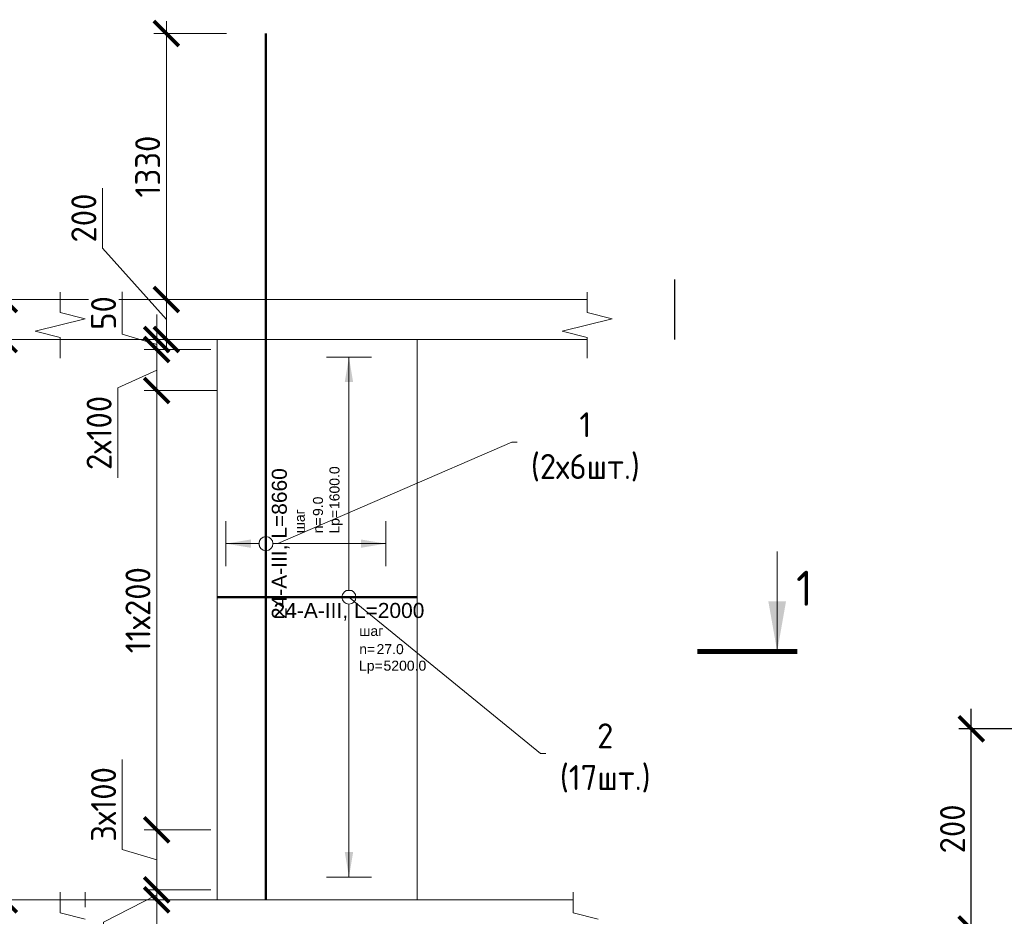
# Model space of a CAD drawing. Header units: millimetres. Extents: x 369815 to 1481759, y -423071 to -27917.
# Tile 290 of 380: x 686936 to 696784, y -192913 to -183950. Entities that reach past the tile are written whole.
import ezdxf
from ezdxf import colors
from ezdxf.entities.mleader import LeaderData, LeaderLine
from ezdxf.enums import TextEntityAlignment as Align
from ezdxf.math import Vec2, Vec3

# ---------------------------------------------------------------- set-up
doc = ezdxf.new("R2010")
doc.units = ezdxf.units.MM
doc.set_wipeout_variables(frame=1)
doc.linetypes.add('01 Штриховая _4 мм_', pattern=[6, 3.5, -2.5])
for name, color, linetype, lineweight in [('AF_Perekritie', 90, 'Continuous', 18), ('AF_Stena', 90, 'Continuous', 18), ('KR_Fundament', 253, 'Continuous', 18), ('АрмСтер', 2, 'Continuous', 50), ('Выноски', 20, 'Continuous', 20), ('подоснова', 151, 'Continuous', 5), ('РАЗМЕРЫ', 1, 'Continuous', 9)]:
    doc.layers.add(name, color=color, linetype=linetype, lineweight=lineweight)
doc.layers.add('АрмСтер_атрибуты', color=2, linetype='Continuous', lineweight=0, plot=False)
doc.styles.add('GOST-2.304_Type-B', font='GOST_Common.ttf')
doc.styles.get("Standard").update_dxf_attribs({"font": 'arial.ttf'})
doc.styles.add('Аннотативный', font='arial.ttf')
doc.dimstyles.new('мой 25', dxfattribs={"dimscale": 100, "dimtxt": 2.5, "dimasz": 2.5, "dimexe": 1.25, "dimexo": 0.625, "dimtad": 1, "dimdec": 0, "dimlfac": 0.5, "dimtxsty": 'GOST-2.304_Type-B', "dimblk": 'ARCHTICK', "dimcen": 2.5, "dimdle": 1.25, "dimaunit": 1, "dimadec": 1, "dimazin": 2, "dimtfac": 1, "dimtdec": 0, "dimtmove": 1, "dimatfit": 3, "dimfxl": 6, "dimfxlon": 1, "dimtfill": 1, "dimlwd": -1, "dimlwe": -1, "dimarcsym": 0})
doc.dimstyles.new('СПДС', dxfattribs={"dimscale": 100, "dimtxt": 2.5, "dimasz": 2.5, "dimexe": 1.25, "dimexo": 0, "dimtad": 1, "dimdec": 0, "dimtxsty": 'GOST-2.304_Type-B', "dimblk": 'ARCHTICK', "dimcen": 2.5, "dimdle": 2, "dimadec": 0, "dimazin": 2, "dimtfac": 0.75, "dimtdec": 0, "dimtmove": 1, "dimatfit": 3, "dimfxl": 1, "dimtolj": 1, "dimarcsym": 1})

# ---------------------------------------------------------------- blocks, each defined once
blk = doc.blocks.new('_None')
blk = doc.blocks.new('_ArchTick')
at = {"color": 0, "linetype": 'ByBlock', "const_width": 0.15}
blk.add_lwpolyline([(-0.5, -0.5), (0.5, 0.5)], dxfattribs=at)
blk = doc.blocks.new('*D587')
at = {"layer": 'DEFPOINTS', "color": 0, "transparency": 16777216}
for p in [(688404, -186747.7), (688872.6, -186747.7), (688872.6, -187147.7)]:
    blk.add_point(p, dxfattribs=at)
at = {"layer": 'РАЗМЕРЫ', "color": 0, "linetype": 'Continuous', "transparency": 16777216}
for p, q in [((687765.4, -186232.9), (687765.4, -185632.9)), ((688404, -186947.7), (687765.4, -186232.9)), ((688404, -187272.7), (688404, -186622.7)), ((688810.1, -186747.7), (688279, -186747.7)), ((688810.1, -187147.7), (688279, -187147.7))]:
    blk.add_line(p, q, dxfattribs=at)
at = {"layer": 'РАЗМЕРЫ', "color": 0, "transparency": 16777216, "xscale": 250, "yscale": 250, "zscale": 250}
for p, rotation in [((688404, -186747.7), 90), ((688404, -187147.7), 270)]:
    blk.add_blockref('_ArchTick', p, dxfattribs=dict(at, rotation=rotation))
at = {"layer": 'РАЗМЕРЫ', "color": 0, "transparency": 16777216, "insert": (687577.9, -185932.9), "char_height": 250, "attachment_point": 5, "rotation": 90, "style": 'GOST-2.304_Type-B', "bg_fill": 3, "box_fill_scale": 1.1, "bg_fill_color": 256, "bg_fill_true_color": 13158600, "bg_fill_transparency": 0}
blk.add_mtext('200', dxfattribs=at)
blk = doc.blocks.new('*D552')
at = {"layer": 'DEFPOINTS', "color": 0, "transparency": 16777216}
for p in [(688404, -184088.3), (689399.5, -184088.3), (688872.6, -186747.7)]:
    blk.add_point(p, dxfattribs=at)
at = {"layer": 'РАЗМЕРЫ', "color": 0, "linetype": 'Continuous', "transparency": 16777216}
for p, q in [((688404, -186872.7), (688404, -183963.3)), ((689004, -184088.3), (688279, -184088.3)), ((688810.1, -186747.7), (688279, -186747.7))]:
    blk.add_line(p, q, dxfattribs=at)
at = {"layer": 'РАЗМЕРЫ', "color": 0, "transparency": 16777216, "xscale": 250, "yscale": 250, "zscale": 250}
for p, rotation in [((688404, -184088.3), 90), ((688404, -186747.7), 270)]:
    blk.add_blockref('_ArchTick', p, dxfattribs=dict(at, rotation=rotation))
at = {"layer": 'РАЗМЕРЫ', "color": 0, "transparency": 16777216, "insert": (688216.5, -185418), "char_height": 250, "attachment_point": 5, "rotation": 90, "style": 'GOST-2.304_Type-B', "bg_fill": 3, "box_fill_scale": 1.1, "bg_fill_color": 256, "bg_fill_true_color": 13158600, "bg_fill_transparency": 0}
blk.add_mtext('1330', dxfattribs=at)
blk = doc.blocks.new('*U129')
at = {"layer": 'РАЗМЕРЫ'}
for p, q in [((112.5, 1200), (-112.5, 1200)), ((112.5, -1400), (-112.5, -1400))]:
    blk.add_line(p, q, dxfattribs=at)
at = {"layer": 'РАЗМЕРЫ', "ltscale": 15}
blk.add_line((0, -1400), (0, 1200), dxfattribs=at)
at = {"layer": 'РАЗМЕРЫ'}
for points in [[(0, 1200), (20.9, 1074.8), (-20.9, 1074.8)], [(0, -1400), (20.9, -1274.8), (-20.9, -1274.8)]]:
    blk.add_solid(points, dxfattribs=at)
at = {"layer": 'АрмСтер_атрибуты', "color": 215, "ltscale": 15, "style": 'Аннотативный'}
for s, p in [('шаг', (51.4, -194.2)), ('n=', (51.4, -285.1)), ('Lр=', (50.2, -367.8))]:
    blk.add_text(s, height=50, dxfattribs=at).set_placement(p)
at = {"layer": 'АрмСтер_атрибуты', "style": 'Аннотативный', "flags": 8}
blk.add_attdef('ПОЗ', (110, 29.6), '', height=75, dxfattribs=at)
at = {"layer": 'АрмСтер_атрибуты', "flags": 9}
for tag, p in [('МАССА', (-1033.5, -10.5)), ('ОБОЗНАЧЕНИЕ', (-1033.5, -124.4))]:
    blk.add_attdef(tag, p, '', height=75, dxfattribs=at)
at = {"layer": 'АрмСтер_атрибуты', "color": 215, "style": 'Аннотативный'}
for tag, p, flags in [('ШАГ', (190.9, -194.2), 10), ('КОЛ', (138, -285.1), 8), ('ШИРИНА', (172.9, -367.8), 8)]:
    blk.add_attdef(tag, p, '', height=50, dxfattribs=dict(at, flags=flags))
at = {"linetype": 'Continuous', "lineweight": 0}
blk.add_wipeout([(35, 0), (28.3, 20.6), (10.8, 33.3), (-10.8, 33.3), (-28.3, 20.6), (-35, 0), (-28.3, -20.6), (-10.8, -33.3), (10.8, -33.3), (28.3, -20.6)], dxfattribs=at)
at = {"color": 0, "linetype": 'ByBlock', "lineweight": -2, "ltscale": 100}
blk.add_line((-657.5, 0), (342.5, 0), dxfattribs=at)
at = {"layer": 'РАЗМЕРЫ'}
blk.add_circle((0, 0), 35, dxfattribs=at)
at = {"layer": 'АрмСтер_атрибуты', "style": 'Аннотативный', "flags": 8}
blk.add_attdef('НАИМЕНОВАНИЕ', text='', height=75, dxfattribs=at).set_placement((0, -29.3), align=Align.TOP_CENTER)
blk = doc.blocks.new('*U643')
at = {"layer": 'РАЗМЕРЫ'}
for p, q in [((112.5, 200), (-112.5, 200)), ((112.5, -600), (-112.5, -600))]:
    blk.add_line(p, q, dxfattribs=at)
at = {"layer": 'РАЗМЕРЫ', "ltscale": 15}
blk.add_line((0, -600), (0, 200), dxfattribs=at)
at = {"layer": 'РАЗМЕРЫ'}
for points in [[(0, 200), (20.9, 74.8), (-20.9, 74.8)], [(0, -600), (20.9, -474.8), (-20.9, -474.8)]]:
    blk.add_solid(points, dxfattribs=at)
at = {"layer": 'АрмСтер_атрибуты', "color": 215, "ltscale": 15, "style": 'Аннотативный'}
for s, p in [('шаг', (51.4, -194.2)), ('n=', (51.4, -285.1)), ('Lр=', (50.2, -367.8))]:
    blk.add_text(s, height=50, dxfattribs=at).set_placement(p)
at = {"layer": 'АрмСтер_атрибуты', "style": 'Аннотативный', "flags": 8}
blk.add_attdef('ПОЗ', (110, 29.6), '', height=75, dxfattribs=at)
at = {"layer": 'АрмСтер_атрибуты', "flags": 9}
for tag, p in [('МАССА', (-2096, -10.5)), ('ОБОЗНАЧЕНИЕ', (-2096, -124.4))]:
    blk.add_attdef(tag, p, '', height=75, dxfattribs=at)
at = {"layer": 'АрмСтер_атрибуты', "color": 215, "style": 'Аннотативный'}
for tag, p, flags in [('ШАГ', (190.9, -194.2), 10), ('КОЛ', (138, -285.1), 8), ('ШИРИНА', (172.9, -367.8), 8)]:
    blk.add_attdef(tag, p, '', height=50, dxfattribs=dict(at, flags=flags))
at = {"linetype": 'Continuous', "lineweight": 0}
blk.add_wipeout([(35, 0), (28.3, 20.6), (10.8, 33.3), (-10.8, 33.3), (-28.3, 20.6), (-35, 0), (-28.3, -20.6), (-10.8, -33.3), (10.8, -33.3), (28.3, -20.6)], dxfattribs=at)
at = {"color": 0, "linetype": 'ByBlock', "lineweight": -2, "ltscale": 100}
blk.add_line((-1780, 0), (2550, 0), dxfattribs=at)
at = {"layer": 'РАЗМЕРЫ'}
blk.add_circle((0, 0), 35, dxfattribs=at)
at = {"layer": 'АрмСтер_атрибуты', "style": 'Аннотативный', "flags": 8}
blk.add_attdef('НАИМЕНОВАНИЕ', text='', height=75, dxfattribs=at).set_placement((0, -29.3), align=Align.TOP_CENTER)
blk = doc.blocks.new('*D557')
at = {"layer": 'DEFPOINTS', "color": 0, "transparency": 16777216}
for p in [(687701.1, -186747.7), (686782.1, -187147.7), (687701.1, -187147.7)]:
    blk.add_point(p, dxfattribs=at)
at = {"layer": 'РАЗМЕРЫ', "color": 0, "linetype": 'Continuous', "transparency": 16777216}
for p, q in [((686438.4, -186844.6), (686438.4, -186244.6)), ((686782.1, -186622.7), (686782.1, -187272.7)), ((687382.1, -186747.7), (686657.1, -186747.7)), ((686782.1, -186947.7), (686438.4, -186844.6)), ((687382.1, -187147.7), (686657.1, -187147.7))]:
    blk.add_line(p, q, dxfattribs=at)
at = {"layer": 'РАЗМЕРЫ', "color": 0, "transparency": 16777216, "xscale": 250, "yscale": 250, "zscale": 250}
for p, rotation in [((686782.1, -186747.7), 90), ((686782.1, -187147.7), 270)]:
    blk.add_blockref('_ArchTick', p, dxfattribs=dict(at, rotation=rotation))
at = {"layer": 'РАЗМЕРЫ', "color": 0, "transparency": 16777216, "insert": (686250.9, -186544.6), "char_height": 250, "attachment_point": 5, "rotation": 90, "style": 'GOST-2.304_Type-B', "bg_fill": 3, "box_fill_scale": 1.1, "bg_fill_color": 256, "bg_fill_true_color": 13158600, "bg_fill_transparency": 0}
blk.add_mtext('200', dxfattribs=at)
blk = doc.blocks.new('*D588')
at = {"layer": 'DEFPOINTS', "color": 0, "transparency": 16777216}
for p in [(687701.1, -187147.7), (686782.1, -192747.7), (688235.5, -192747.7)]:
    blk.add_point(p, dxfattribs=at)
at = {"layer": 'РАЗМЕРЫ', "color": 0, "linetype": 'Continuous', "transparency": 16777216}
for p, q in [((686782.1, -187022.7), (686782.1, -192872.7)), ((687382.1, -187147.7), (686657.1, -187147.7)), ((687382.1, -192747.7), (686657.1, -192747.7))]:
    blk.add_line(p, q, dxfattribs=at)
at = {"layer": 'РАЗМЕРЫ', "color": 0, "transparency": 16777216, "xscale": 250, "yscale": 250, "zscale": 250}
for p, rotation in [((686782.1, -187147.7), 90), ((686782.1, -192747.7), 270)]:
    blk.add_blockref('_ArchTick', p, dxfattribs=dict(at, rotation=rotation))
at = {"layer": 'РАЗМЕРЫ', "color": 0, "transparency": 16777216, "insert": (686594.6, -189947.7), "char_height": 250, "attachment_point": 5, "rotation": 90, "style": 'GOST-2.304_Type-B', "bg_fill": 3, "box_fill_scale": 1.1, "bg_fill_color": 256, "bg_fill_true_color": 13158600, "bg_fill_transparency": 0}
blk.add_mtext('2800', dxfattribs=at)
blk = doc.blocks.new('*D644')
at = {"layer": 'DEFPOINTS', "color": 0, "transparency": 16777216}
for p in [(688306.7, -187147.7), (688544.5, -187147.7), (688911.4, -187247.8)]:
    blk.add_point(p, dxfattribs=at)
at = {"layer": 'РАЗМЕРЫ', "color": 0, "linetype": 'Continuous', "transparency": 16777216}
for p, q in [((687962.9, -187094.6), (687962.9, -186669.6)), ((688306.7, -187147.7), (688306.7, -186897.7)), ((688306.7, -187197.8), (687962.9, -187094.6)), ((688482, -187147.7), (688181.7, -187147.7)), ((688306.7, -187247.8), (688306.7, -187147.7)), ((688306.7, -187247.8), (688306.7, -187147.7)), ((688848.9, -187247.8), (688181.7, -187247.8)), ((688306.7, -187247.8), (688306.7, -187497.8))]:
    blk.add_line(p, q, dxfattribs=at)
at = {"layer": 'РАЗМЕРЫ', "color": 0, "transparency": 16777216, "xscale": 250, "yscale": 250, "zscale": 250}
for p, rotation in [((688306.7, -187147.7), 270), ((688306.7, -187247.8), 90)]:
    blk.add_blockref('_ArchTick', p, dxfattribs=dict(at, rotation=rotation))
at = {"layer": 'РАЗМЕРЫ', "color": 0, "transparency": 16777216, "insert": (687775.4, -186882.1), "char_height": 250, "attachment_point": 5, "rotation": 90, "style": 'GOST-2.304_Type-B', "bg_fill": 3, "box_fill_scale": 1.1, "bg_fill_color": 256, "bg_fill_true_color": 13158600, "bg_fill_transparency": 0}
blk.add_mtext('50', dxfattribs=at)
blk = doc.blocks.new('*D824')
at = {"layer": 'DEFPOINTS', "color": 0, "transparency": 16777216}
for p in [(688306.7, -192647.8), (688911.4, -192647.8), (688911.4, -192747.7)]:
    blk.add_point(p, dxfattribs=at)
at = {"layer": 'РАЗМЕРЫ', "color": 0, "linetype": 'Continuous', "transparency": 16777216}
for p, q in [((688306.7, -192647.8), (688306.7, -192397.8)), ((688306.7, -192697.8), (687775.4, -192971.1)), ((688848.9, -192647.8), (688181.7, -192647.8)), ((688306.7, -192747.7), (688306.7, -192647.8)), ((688306.7, -192747.7), (688306.7, -192647.8)), ((688848.9, -192747.7), (688181.7, -192747.7)), ((688306.7, -192747.7), (688306.7, -192997.7)), ((687775.4, -192971.1), (687775.4, -193396.1))]:
    blk.add_line(p, q, dxfattribs=at)
at = {"layer": 'РАЗМЕРЫ', "color": 0, "transparency": 16777216, "xscale": 250, "yscale": 250, "zscale": 250}
for p, rotation in [((688306.7, -192647.8), 270), ((688306.7, -192747.7), 90)]:
    blk.add_blockref('_ArchTick', p, dxfattribs=dict(at, rotation=rotation))
at = {"layer": 'РАЗМЕРЫ', "color": 0, "transparency": 16777216, "insert": (687587.9, -193183.6), "char_height": 250, "attachment_point": 5, "rotation": 90, "style": 'GOST-2.304_Type-B', "bg_fill": 3, "box_fill_scale": 1.1, "bg_fill_color": 256, "bg_fill_true_color": 13158600, "bg_fill_transparency": 0}
blk.add_mtext('50', dxfattribs=at)
blk = doc.blocks.new('*D825')
at = {"layer": 'DEFPOINTS', "color": 0, "transparency": 16777216}
for p in [(688911.4, -187247.8), (688306.7, -187657.7), (688599, -187657.7)]:
    blk.add_point(p, dxfattribs=at)
at = {"layer": 'РАЗМЕРЫ', "color": 0, "linetype": 'Continuous', "transparency": 16777216}
for p, q in [((688306.7, -187122.8), (688306.7, -187782.7)), ((688848.9, -187247.8), (688181.7, -187247.8)), ((688306.7, -187452.8), (687918.2, -187631.1)), ((687918.2, -187631.1), (687918.2, -188531.1)), ((688536.5, -187657.7), (688181.7, -187657.7))]:
    blk.add_line(p, q, dxfattribs=at)
at = {"layer": 'РАЗМЕРЫ', "color": 0, "transparency": 16777216, "xscale": 250, "yscale": 250, "zscale": 250}
for p, rotation in [((688306.7, -187247.8), 90), ((688306.7, -187657.7), 270)]:
    blk.add_blockref('_ArchTick', p, dxfattribs=dict(at, rotation=rotation))
at = {"layer": 'РАЗМЕРЫ', "color": 0, "transparency": 16777216, "insert": (687730.7, -188081.1), "char_height": 250, "attachment_point": 5, "rotation": 90, "style": 'GOST-2.304_Type-B', "bg_fill": 3, "box_fill_scale": 1.1, "bg_fill_color": 256, "bg_fill_true_color": 13158600, "bg_fill_transparency": 0}
blk.add_mtext('2х100', dxfattribs=at)
blk = doc.blocks.new('*D1990')
at = {"layer": 'DEFPOINTS', "color": 0, "transparency": 16777216}
for p in [(696454, -191039.6), (700702.3, -191039.6, -3100), (700702.3, -193039.6, -3100)]:
    blk.add_point(p, dxfattribs=at)
at = {"layer": 'РАЗМЕРЫ', "color": 0, "lineweight": -2, "transparency": 16777216}
for p, q in [((696454, -193239.6), (696454, -190839.6)), ((700702.3, -191039.6), (696329, -191039.6)), ((700702.3, -193039.6), (696329, -193039.6))]:
    blk.add_line(p, q, dxfattribs=at)
at = {"layer": 'РАЗМЕРЫ', "color": 0, "lineweight": -2, "transparency": 16777216, "xscale": 250, "yscale": 250, "zscale": 250}
for p, rotation in [((696454, -191039.6), 90), ((696454, -193039.6), 270)]:
    blk.add_blockref('_ArchTick', p, dxfattribs=dict(at, rotation=rotation))
at = {"layer": 'РАЗМЕРЫ', "color": 0, "transparency": 16777216, "insert": (696266.5, -192039.6), "char_height": 250, "attachment_point": 5, "rotation": 90, "style": 'GOST-2.304_Type-B'}
blk.add_mtext('\\A1;200', dxfattribs=at)
blk = doc.blocks.new('*D2377')
at = {"layer": 'DEFPOINTS', "color": 0, "transparency": 16777216}
for p in [(688306.7, -192047.8), (688911.4, -192047.8), (688812.4, -192647.8)]:
    blk.add_point(p, dxfattribs=at)
at = {"layer": 'РАЗМЕРЫ', "color": 0, "linetype": 'Continuous', "transparency": 16777216}
for p, q in [((687962.9, -192244.7), (687962.9, -191344.7)), ((688306.7, -192772.8), (688306.7, -191922.8)), ((688848.9, -192047.8), (688181.7, -192047.8)), ((688306.7, -192347.8), (687962.9, -192244.7)), ((688749.9, -192647.8), (688181.7, -192647.8))]:
    blk.add_line(p, q, dxfattribs=at)
at = {"layer": 'РАЗМЕРЫ', "color": 0, "transparency": 16777216, "xscale": 250, "yscale": 250, "zscale": 250}
for p, rotation in [((688306.7, -192047.8), 90), ((688306.7, -192647.8), 270)]:
    blk.add_blockref('_ArchTick', p, dxfattribs=dict(at, rotation=rotation))
at = {"layer": 'РАЗМЕРЫ', "color": 0, "transparency": 16777216, "insert": (687775.4, -191794.7), "char_height": 250, "attachment_point": 5, "rotation": 90, "style": 'GOST-2.304_Type-B', "bg_fill": 3, "box_fill_scale": 1.1, "bg_fill_color": 256, "bg_fill_true_color": 13158600, "bg_fill_transparency": 0}
blk.add_mtext('3х100', dxfattribs=at)
blk = doc.blocks.new('*D2378')
at = {"layer": 'DEFPOINTS', "color": 0, "transparency": 16777216}
for p in [(688306.7, -187657.7), (688971.4, -187657.7), (688880.8, -192047.8)]:
    blk.add_point(p, dxfattribs=at)
at = {"layer": 'РАЗМЕРЫ', "color": 0, "linetype": 'Continuous', "transparency": 16777216}
for p, q in [((688306.7, -192172.8), (688306.7, -187532.7)), ((688906.7, -187657.7), (688181.7, -187657.7)), ((688818.3, -192047.8), (688181.7, -192047.8))]:
    blk.add_line(p, q, dxfattribs=at)
at = {"layer": 'РАЗМЕРЫ', "color": 0, "transparency": 16777216, "xscale": 250, "yscale": 250, "zscale": 250}
for p, rotation in [((688306.7, -187657.7), 90), ((688306.7, -192047.8), 270)]:
    blk.add_blockref('_ArchTick', p, dxfattribs=dict(at, rotation=rotation))
at = {"layer": 'РАЗМЕРЫ', "color": 0, "transparency": 16777216, "insert": (688119.2, -189852.8), "char_height": 250, "attachment_point": 5, "rotation": 90, "style": 'GOST-2.304_Type-B', "bg_fill": 3, "box_fill_scale": 1.1, "bg_fill_color": 256, "bg_fill_true_color": 13158600, "bg_fill_transparency": 0}
blk.add_mtext('11х200', dxfattribs=at)

msp = doc.modelspace()

# ---------------------------------------------------------------- hatches: boundary and pattern name
at = {"layer": 'Выноски'}
msp.add_hatch(color=256, dxfattribs=at).paths.add_polyline_path([(694512.8, -190265.7), (694601, -189765.7), (694424.6, -189765.7)], flags=0)

# ---------------------------------------------------------------- linework, layer by layer
at = {"elevation": 3100}
msp.add_lwpolyline([(693488.7, -187147.7), (693488.7, -186547.7)], dxfattribs=at)
at = {"layer": 'AF_Perekritie', "linetype": '01 Штриховая _4 мм_', "lineweight": 9}
for p, q in [((692531.5, -186747.7, 3100), (692612.9, -186747.7, 3100)), ((692612.9, -187147.7, 3100), (692531.5, -187147.7, 3100))]:
    msp.add_line(p, q, dxfattribs=at)
at = {"layer": 'AF_Stena', "lineweight": 0}
msp.add_line((690911.4, -192627.7, 3100), (690911.4, -187147.7, 3100), dxfattribs=at)
at = {"layer": 'AF_Stena', "lineweight": 20, "elevation": 3100}
for points in [[(687340.6, -186822.7), (687340.6, -186672.7)], [(692612.9, -186822.7), (692612.9, -186672.7)], [(687340.6, -186822.7), (687340.6, -186877.7)], [(692612.9, -186822.7), (692612.9, -186877.7)], [(692612.9, -186877.7), (692862.9, -186940.2)], [(692862.9, -186940.2), (692362.9, -187065.2)], [(687090.6, -187065.2), (687340.6, -187127.7)], [(692362.9, -187065.2), (692612.9, -187127.7)], [(687340.6, -187127.7), (687340.6, -187182.7)], [(687340.6, -187182.7), (687340.6, -187332.7)], [(692612.9, -187127.7), (692612.9, -187182.7)], [(692612.9, -187182.7), (692612.9, -187332.7)], [(692473.6, -192822.7), (692473.6, -192672.7)], [(692473.6, -192822.7), (692473.6, -192877.7)], [(692473.6, -192877.7), (692723.6, -192940.2)]]:
    msp.add_lwpolyline(points, dxfattribs=at)
at = {"layer": 'Выноски'}
msp.add_line((694512.8, -190265.7, 3100), (694512.8, -189265.7, 3100), dxfattribs=at)
at = {"layer": 'Выноски', "elevation": 3100}
msp.add_lwpolyline([(693712.8, -190265.7, 50, 50, 0), (694712.8, -190265.7, 50, 50, 0)], format="xyseb", dxfattribs=at)

# ---------------------------------------------------------------- texts
at = {"layer": 'Выноски', "style": 'GOST-2.304_Type-B'}
msp.add_text('1', height=350, dxfattribs=at).set_placement((694701.7, -189808.6, 3100))

# ---------------------------------------------------------------- dimensions: what is measured, and where the dimension line sits
at = {"layer": 'РАЗМЕРЫ', "color": 146}
dim = msp.add_linear_dim(base=(688404, -186747.7, 3100), p1=(688872.6, -187147.7, 3100), p2=(688872.6, -186747.7, 3100), angle=90, dimstyle='мой 25', dxfattribs=at)
dim.commit()
dim.dimension.update_dxf_attribs({"geometry": '*D587', "text_midpoint": (687765.4, -186170.4, 3100), "dimtype": 160})
dim = msp.add_linear_dim(base=(696454, -191039.6, 3100), p1=(700702.3, -193039.6), p2=(700702.3, -191039.6), angle=90, dimstyle='СПДС', override={"dimlfac": 0.1}, dxfattribs=at)
dim.commit()
dim.dimension.update_dxf_attribs({"geometry": '*D1990', "text_midpoint": (696266.5, -192039.6, 3100)})

# ---------------------------------------------------------------- leaders
at = {"layer": 'подоснова'}
ml = msp.add_multileader_mtext('Standard', dxfattribs=at)
ml.set_content('1 (2х6шт.)', color=256, style='GOST-2.304_Type-B')
ml.set_leader_properties(color=256, linetype='ByLayer', lineweight=15)
ml.set_arrow_properties(name='NONE')
ml.build(insert=Vec2(0, 0))
ml.multileader.update_dxf_attribs({"text_left_attachment_type": 6, "text_right_attachment_type": 6, "dogleg_length": 10, "arrow_head_size": 18})
ctx = ml.context
ctx.base_point, ctx.char_height, ctx.arrow_head_size, ctx.landing_gap_size, ctx.plane_origin = Vec3(691868.9, -188174.5, 3100), 250, 18, 20, Vec3(689115.3, -186872, 3100)
ctx.left_attachment, ctx.right_attachment, ctx.text_align_type = 6, 6, 1
notes = []
notes.append((ctx, [(0, (1, 1, 0), (691858.9, -188174.5, 3100), (1, 0), 10, [(0, [(689519.2, -189187.7, 3100)], 0, [])])]))
ctx.mtext.insert, ctx.mtext.width, ctx.mtext.alignment, ctx.mtext.flow_direction = Vec3(692594.2, -187874.5, 3100), 22.898, 2, 5
for ctx, leaders in notes:
    for number, flags, end, landing, length, lines in leaders:
        leader = LeaderData()
        leader.index, (leader.has_last_leader_line, leader.has_dogleg_vector, leader.attachment_direction) = number, flags
        leader.last_leader_point, leader.dogleg_vector, leader.dogleg_length = Vec3(end), Vec3(landing), length
        for number, points, colour, breaks in lines:
            line = LeaderLine()
            line.index, line.vertices, line.color, line.breaks = number, Vec3.list(points), colors.encode_raw_color(colour), breaks
            leader.lines.append(line)
        ctx.leaders.append(leader)

# ---------------------------------------------------------------- next in the draw order: linework, layer by layer
at = {"layer": 'AF_Perekritie', "linetype": '01 Штриховая _4 мм_', "lineweight": 9}
msp.add_line((687340.6, -187147.7, 3100), (692531.4, -187147.7, 3100), dxfattribs=at)
at = {"layer": 'AF_Stena', "lineweight": 20}
msp.add_line((691411.4, -187147.7, 3100), (688911.4, -187147.7, 3100), dxfattribs=at)
at = {"layer": 'AF_Stena', "lineweight": 0}
msp.add_line((688911.4, -187147.7, 3100), (688911.4, -192627.7, 3100), dxfattribs=at)
at = {"layer": 'AF_Stena', "lineweight": 20, "elevation": 3100}
for points in [[(687340.6, -186877.7), (687590.6, -186940.2)], [(687590.6, -186940.2), (687090.6, -187065.2)]]:
    msp.add_lwpolyline(points, dxfattribs=at)

# ---------------------------------------------------------------- next in the draw order: dimensions: what is measured, and where the dimension line sits
at = {"layer": 'РАЗМЕРЫ', "color": 146, "true_color": 0x006272}
dim = msp.add_linear_dim(base=(688404, -184088.3, 3100), p1=(688872.6, -186747.7, 3100), p2=(689399.5, -184088.3, 3100), angle=90, dimstyle='мой 25', dxfattribs=at)
dim.commit()
dim.dimension.update_dxf_attribs({"geometry": '*D552', "text_midpoint": (688216.5, -185418, 3100)})

# ---------------------------------------------------------------- next in the draw order: linework, layer by layer
at = {"layer": 'AF_Perekritie', "linetype": '01 Штриховая _4 мм_', "lineweight": 9}
msp.add_line((692531.4, -186747.7, 3100), (687340.6, -186747.7, 3100), dxfattribs=at)

# ---------------------------------------------------------------- next in the draw order: block references
at = {"layer": 'АрмСтер', "ltscale": 15}
ref = msp.add_blockref('*U129', (690229.8, -189722.1, 3100), dxfattribs=dict(at, xscale=2, yscale=2, zscale=2))
ref.add_attrib('НАИМЕНОВАНИЕ', '24-A-III, L=2000', dxfattribs={"layer": 'АрмСтер_атрибуты', "height": 150, "style": 'Аннотативный', "flags": 8}).set_placement((690229.8, -189780.7, 3100), align=Align.TOP_CENTER)
ref.add_attrib('КОЛ', '27.0', (690505.9, -190292.3, 3100), dxfattribs={"layer": 'АрмСтер_атрибуты', "color": 215, "height": 100, "style": 'Аннотативный', "flags": 8})
ref.add_attrib('ШИРИНА', '5200.0', (690575.6, -190457.7, 3100), dxfattribs={"layer": 'АрмСтер_атрибуты', "color": 215, "height": 100, "style": 'Аннотативный', "flags": 8})

# ---------------------------------------------------------------- next in the draw order: linework, layer by layer
at = {"layer": 'AF_Stena', "lineweight": 0}
for p, q in [((688911.4, -187147.7, 3100), (688911.4, -192747.7, 3100)), ((690911.4, -192747.7, 3100), (690911.4, -187147.7, 3100))]:
    msp.add_line(p, q, dxfattribs=at)

# ---------------------------------------------------------------- next in the draw order: block references
at = {"layer": 'АрмСтер', "ltscale": 15}
ref = msp.add_blockref('*U643', (689399.5, -189187.7, 3100), dxfattribs=dict(at, xscale=2, yscale=2, zscale=2, rotation=90))
ref.add_attrib('НАИМЕНОВАНИЕ', '24-A-III, L=8660', dxfattribs={"layer": 'АрмСтер_атрибуты', "height": 150, "rotation": 90, "style": 'Аннотативный', "flags": 8}).set_placement((689458.2, -189187.7, 3100), align=Align.TOP_CENTER)
ref.add_attrib('КОЛ', '9.0', (689969.8, -188911.6, 3100), dxfattribs={"layer": 'АрмСтер_атрибуты', "color": 215, "height": 100, "rotation": 90, "style": 'Аннотативный', "flags": 8})
ref.add_attrib('ШИРИНА', '1600.0', (690135.1, -188841.9, 3100), dxfattribs={"layer": 'АрмСтер_атрибуты', "color": 215, "height": 100, "rotation": 90, "style": 'Аннотативный', "flags": 8})

# ---------------------------------------------------------------- next in the draw order: dimensions: what is measured, and where the dimension line sits
at = {"layer": 'РАЗМЕРЫ', "color": 146, "true_color": 0x006272}
dim = msp.add_linear_dim(base=(686782.1, -187147.7, 3100), p1=(687701.1, -186747.7, 3100), p2=(687701.1, -187147.7, 3100), angle=90, dimstyle='мой 25', dxfattribs=at)
dim.commit()
dim.dimension.update_dxf_attribs({"geometry": '*D557', "text_midpoint": (686250.9, -186782.1, 3100)})

# ---------------------------------------------------------------- next in the draw order: linework, layer by layer
at = {"layer": 'AF_Stena', "lineweight": 0}
for p, q in [((690911.4, -187147.7, 3100), (688911.4, -187147.7, 3100)), ((688911.4, -192747.7, 3100), (690911.4, -192747.7, 3100))]:
    msp.add_line(p, q, dxfattribs=at)
at = {"layer": 'KR_Fundament', "lineweight": 0}
msp.add_line((692473.6, -192747.7, 3100), (687340.6, -192747.7, 3100), dxfattribs=at)

# ---------------------------------------------------------------- next in the draw order: leaders
at = {"layer": 'подоснова'}
ml = msp.add_multileader_mtext('Standard', dxfattribs=at)
ml.set_content('2 (17шт.)', color=256, style='GOST-2.304_Type-B')
ml.set_leader_properties(color=256, linetype='ByLayer', lineweight=15)
ml.set_arrow_properties(name='NONE')
ml.build(insert=Vec2(0, 0))
ml.multileader.update_dxf_attribs({"text_left_attachment_type": 6, "text_right_attachment_type": 6, "dogleg_length": 10, "arrow_head_size": 18})
ctx = ml.context
ctx.base_point, ctx.char_height, ctx.arrow_head_size, ctx.landing_gap_size, ctx.plane_origin = Vec3(692155.1, -191284.2, 3100), 250, 18, 20, Vec3(689389.2, -189913, 3100)
ctx.left_attachment, ctx.right_attachment, ctx.text_align_type = 6, 6, 1
notes = []
notes.append((ctx, [(0, (1, 1, 0), (692145.1, -191284.2, 3100), (1, 0), 10, [(0, [(690229.8, -189722.1, 3100)], 0, [])])]))
ctx.mtext.insert, ctx.mtext.width, ctx.mtext.alignment, ctx.mtext.flow_direction = Vec3(692792.9, -190984.2, 3100), 22.898, 2, 5
for ctx, leaders in notes:
    for number, flags, end, landing, length, lines in leaders:
        leader = LeaderData()
        leader.index, (leader.has_last_leader_line, leader.has_dogleg_vector, leader.attachment_direction) = number, flags
        leader.last_leader_point, leader.dogleg_vector, leader.dogleg_length = Vec3(end), Vec3(landing), length
        for number, points, colour, breaks in lines:
            line = LeaderLine()
            line.index, line.vertices, line.color, line.breaks = number, Vec3.list(points), colors.encode_raw_color(colour), breaks
            leader.lines.append(line)
        ctx.leaders.append(leader)

# ---------------------------------------------------------------- next in the draw order: dimensions: what is measured, and where the dimension line sits
at = {"layer": 'РАЗМЕРЫ', "color": 146}
dim = msp.add_linear_dim(base=(686782.1, -192747.7, 3100), p1=(687701.1, -187147.7, 3100), p2=(688235.5, -192747.7, 3100), angle=90, dimstyle='мой 25', dxfattribs=at)
dim.commit()
dim.dimension.update_dxf_attribs({"geometry": '*D588', "text_midpoint": (686594.6, -189947.7, 3100)})

# ---------------------------------------------------------------- next in the draw order: linework, layer by layer
at = {"layer": 'AF_Stena', "lineweight": 20, "elevation": 3100}
for points in [[(687340.6, -192822.7), (687340.6, -192672.7)], [(687590.6, -192822.7), (687590.6, -192672.7)], [(687340.6, -192822.7), (687340.6, -192877.7)], [(687340.6, -192877.7), (687590.6, -192940.2)]]:
    msp.add_lwpolyline(points, dxfattribs=at)
at = {"layer": 'KR_Fundament', "lineweight": 0}
msp.add_line((692473.6, -192747.7, 3100), (687340.6, -192747.7, 3100), dxfattribs=at)

# ---------------------------------------------------------------- next in the draw order: dimensions: what is measured, and where the dimension line sits
at = {"layer": 'РАЗМЕРЫ', "color": 146, "true_color": 0x006272}
dim = msp.add_linear_dim(base=(688306.7, -187147.7, 3100), p1=(688911.4, -187247.8, 3100), p2=(688544.5, -187147.7, 3100), angle=90, dimstyle='мой 25', dxfattribs=at)
dim.commit()
dim.dimension.update_dxf_attribs({"geometry": '*D644', "text_midpoint": (687775.4, -187032.1, 3100)})

# ---------------------------------------------------------------- next in the draw order: dimensions: what is measured, and where the dimension line sits
dim = msp.add_linear_dim(base=(688306.7, -187657.7, 3100), p1=(688911.4, -187247.8, 3100), p2=(688599, -187657.7, 3100), angle=90, text='2х100', dimstyle='мой 25', dxfattribs=at)
dim.commit()
dim.dimension.update_dxf_attribs({"geometry": '*D825', "text_midpoint": (687918.2, -187693.6, 3100), "dimtype": 160})
dim = msp.add_linear_dim(base=(688306.7, -192647.8, 3100), p1=(688911.4, -192747.7, 3100), p2=(688911.4, -192647.8, 3100), angle=90, dimstyle='мой 25', dxfattribs=at)
dim.commit()
dim.dimension.update_dxf_attribs({"geometry": '*D824', "text_midpoint": (687775.4, -193033.6, 3100), "dimtype": 160})

# ---------------------------------------------------------------- next in the draw order: dimensions: what is measured, and where the dimension line sits
dim = msp.add_linear_dim(base=(688306.7, -192047.8, 3100), p1=(688812.4, -192647.8, 3100), p2=(688911.4, -192047.8, 3100), angle=90, text='3х100', dimstyle='мой 25', dxfattribs=at)
dim.commit()
dim.dimension.update_dxf_attribs({"geometry": '*D2377', "text_midpoint": (687775.4, -192182.2, 3100)})

# ---------------------------------------------------------------- next in the draw order: dimensions: what is measured, and where the dimension line sits
dim = msp.add_linear_dim(base=(688306.7, -187657.7, 3100), p1=(688880.8, -192047.8, 3100), p2=(688971.4, -187657.7, 3100), angle=90, text='11х200', dimstyle='мой 25', dxfattribs=at)
dim.commit()
dim.dimension.update_dxf_attribs({"geometry": '*D2378', "text_midpoint": (688119.2, -189852.8, 3100)})

# ---------------------------------------------------------------- next in the draw order: texts
at = {"ltscale": 100, "char_height": 250, "width": 17398.124, "attachment_point": 1, "style": 'GOST-2.304_Type-B'}
for insert in [(525468.6, -188536.5, 3100), (570575.4, -188536.5, 3100), (615682.2, -188536.5, 3100), (660728.4, -188536.5, 3100)]:
    msp.add_mtext('\\pi-750,l750,t750,5000;1.^IОбщие примечания см. лист 1\\P2.^IШпильки поз.3 устанавливать с шагом 400 по вертикали и с шагом  400 по горизонтали .\\P3.^IАрмирование пилонов  выполнять отдельными стержнями. Арматуру вязать вязальной проволокой в каждом пересечении.\\P{\\C7;4.^IДиаметр оправки стержня при d<20мм - 5d, при d≥20мм - 8d}', dxfattribs=dict(at, insert=insert))

doc.saveas('drawing.dxf')
